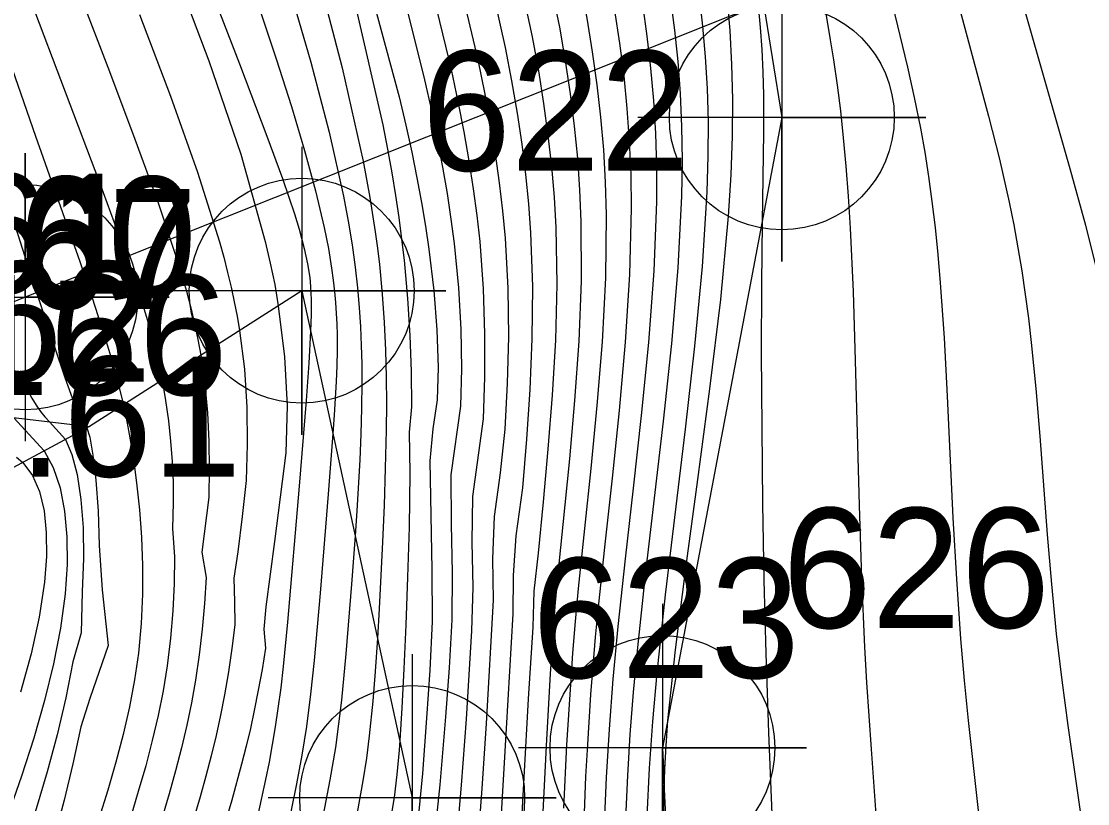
# Model space of a CAD drawing. Extents: x 2602990 to 2605851, y 618069 to 619180.
# Drawn here: x 2604066.62 to 2604088.85, y 618668.24 to 618684.54 of the extents above; entities that cross this region are included whole.
import ezdxf

# ---------------------------------------------------------------- set-up
doc = ezdxf.new("R2010")
doc.units = 0
for name, color, linetype in [('DTM Contours Major', 7, 'Continuous'), ('DTM Contours Minor', 7, 'Continuous'), ('Exist DTM Breakline', 7, 'Continuous'), ('Exist DTM Breakline Cogo Number', 7, 'Continuous'), ('Exist DTM Breakline Cogo Point CELL', 7, 'Continuous'), ('Exist DTM Breakline Underwater', 7, 'Continuous'), ('Exist DTM Breakline Underwater Cogo Number', 7, 'Continuous'), ('Exist DTM Breakline Underwater Cogo Point CELL', 7, 'Continuous'), ('Exist Structure Major Bridge Seat Cogo Elevation', 7, 'Continuous'), ('Exist Structure Major Bridge Seat Cogo Number', 7, 'Continuous'), ('Exist Structure Major Deck Tunnel Box Culvert', 7, 'Continuous'), ('Exist Structure Major Deck Tunnel Box Culvert Cogo Point CELL', 7, 'Continuous'), ('PH Exist DTM Breakline', 7, 'Continuous')]:
    doc.layers.add(name, color=color, linetype=linetype)

# ---------------------------------------------------------------- blocks, each defined once
blk = doc.blocks.new('EXIST DTM BREAKLINE COGO POINT')
at = {"layer": 'Exist DTM Breakline Cogo Point CELL'}
blk.add_lwpolyline([(0, 0.06), (0, -0.06), (0, 0), (0.06, 0), (-0.06, 0)], dxfattribs=at)
blk.add_circle((0, 0), 0.04688, dxfattribs=at)
blk = doc.blocks.new('EXIST DTM BREAKLINE UNDERWATER COGO POINT')
at = {"layer": 'Exist DTM Breakline Underwater Cogo Point CELL'}
blk.add_lwpolyline([(0, 0.06), (0, -0.06), (0, 0), (0.06, 0), (-0.06, 0)], dxfattribs=at)
blk.add_circle((0, 0), 0.04688, dxfattribs=at)
blk = doc.blocks.new('EXIST STRUCTURE MAJOR DECK TUNNEL BOX CULVERT COGO POINT')
at = {"layer": 'Exist Structure Major Deck Tunnel Box Culvert Cogo Point CELL'}
blk.add_lwpolyline([(-0.06, 0), (0.06, 0), (0, 0), (0, 0.06), (0, -0.06)], dxfattribs=at)
blk.add_circle((0, 0), 0.04688, dxfattribs=at)

msp = doc.modelspace()

# ---------------------------------------------------------------- linework, layer by layer
at = {"layer": 'DTM Contours Major'}
for points in [[(2604070.309, 618696.675), (2604071.454, 618693.131), (2604072.61, 618689.512), (2604073.662, 618686.047), (2604074.496, 618682.962), (2604074.634, 618682.376), (2604074.758, 618681.815), (2604074.868, 618681.278), (2604074.964, 618680.763), (2604075.047, 618680.268), (2604075.117, 618679.79), (2604075.218, 618678.927), (2604075.28, 618678.11), (2604075.313, 618677.328), (2604075.286, 618676.652), (2604075.201, 618676.049), (2604075.136, 618675.378), (2604075.178, 618673.109), (2604075.186, 618672.035), (2604075.133, 618671.02), (2604075.07, 618670.019), (2604074.982, 618668.865), (2604074.902, 618668.009)], [(2604078.082, 618696.622), (2604078.632, 618693.146), (2604078.892, 618691.598), (2604079.061, 618690.658), (2604079.267, 618689.595), (2604079.668, 618687.66), (2604079.852, 618686.755), (2604080.016, 618685.871), (2604080.156, 618684.993), (2604080.239, 618684.353), (2604080.306, 618683.702), (2604080.354, 618683.035), (2604080.384, 618682.349), (2604080.394, 618681.638), (2604080.383, 618680.897), (2604080.307, 618679.404), (2604080.174, 618677.828), (2604080.003, 618676.207), (2604079.628, 618672.997), (2604079.464, 618671.489), (2604079.377, 618670.562), (2604079.308, 618669.676), (2604079.254, 618668.821), (2604079.212, 618667.926)], [(2604066.176, 618684.272), (2604066.918, 618682.143), (2604067.84, 618679.531), (2604068.091, 618678.796), (2604068.351, 618677.997), (2604068.465, 618677.62), (2604068.57, 618677.255), (2604068.664, 618676.899), (2604068.748, 618676.547), (2604068.806, 618676.279), (2604068.858, 618676.01), (2604068.949, 618675.47), (2604069.023, 618674.92), (2604069.082, 618674.361), (2604069.125, 618673.787), (2604069.148, 618673.199), (2604069.148, 618672.6), (2604069.12, 618671.991), (2604069.061, 618671.373), (2604068.98, 618670.815), (2604068.873, 618670.251), (2604068.743, 618669.68), (2604068.593, 618669.103), (2604068.424, 618668.517), (2604068.238, 618667.922)]]:
    msp.add_lwpolyline(points, dxfattribs=at)
at = {"layer": 'DTM Contours Minor'}
for points in [[(2604083.48, 618717.617), (2604083.484, 618716.611), (2604083.502, 618715.516), (2604083.541, 618714.323), (2604083.744, 618711.047), (2604084.072, 618707.366), (2604084.489, 618703.493), (2604084.955, 618699.644), (2604085.431, 618696.035), (2604085.881, 618692.879), (2604086.144, 618691.154), (2604086.271, 618690.376), (2604086.398, 618689.643), (2604086.528, 618688.947), (2604086.661, 618688.28), (2604086.804, 618687.625), (2604087.032, 618686.661), (2604087.113, 618686.34), (2604087.437, 618685.126), (2604087.783, 618683.903), (2604088.479, 618681.474), (2604088.801, 618680.291), (2604089.086, 618679.144)], [(2604079.293, 618697.908), (2604079.937, 618693.902), (2604081.031, 618687.28), (2604081.122, 618686.691), (2604081.202, 618686.128), (2604081.272, 618685.582), (2604081.33, 618685.042), (2604081.388, 618684.349), (2604081.427, 618683.641), (2604081.443, 618682.91), (2604081.438, 618682.145), (2604081.409, 618681.338), (2604081.355, 618680.479), (2604081.192, 618678.743), (2604080.969, 618676.883), (2604080.718, 618674.988), (2604080.468, 618673.145), (2604080.25, 618671.443), (2604080.093, 618669.969), (2604080.053, 618669.44), (2604080.026, 618668.953), (2604080.008, 618668.32), (2604080.005, 618667.977)], [(2604072.701, 618697.439), (2604073.326, 618694.681), (2604074.063, 618691.816), (2604074.83, 618688.959), (2604075.548, 618686.226), (2604076.137, 618683.733), (2604076.275, 618683.055), (2604076.396, 618682.404), (2604076.499, 618681.779), (2604076.584, 618681.175), (2604076.653, 618680.59), (2604076.705, 618680.021), (2604076.763, 618678.975), (2604076.773, 618677.967), (2604076.748, 618676.99), (2604076.699, 618676.04), (2604076.605, 618675.129), (2604076.475, 618674.217), (2604076.442, 618673.338), (2604076.459, 618672.474), (2604076.31, 618669.91), (2604076.222, 618668.551), (2604076.145, 618667.535)], [(2604081.419, 618696.971), (2604082.012, 618692.895), (2604082.539, 618689.506), (2604082.793, 618687.973), (2604083.043, 618686.561), (2604083.41, 618684.573), (2604083.483, 618684.153), (2604083.55, 618683.733), (2604083.626, 618683.21), (2604083.694, 618682.67), (2604083.754, 618682.107), (2604083.808, 618681.517), (2604083.856, 618680.893), (2604083.897, 618680.231), (2604083.957, 618678.906), (2604084.004, 618677.473), (2604084.086, 618674.449), (2604084.134, 618672.943), (2604084.198, 618671.496), (2604084.239, 618670.764), (2604084.333, 618669.375), (2604084.477, 618667.429)], [(2604071.491, 618696.69), (2604072.399, 618693.21), (2604073.367, 618689.682), (2604074.282, 618686.315), (2604075.028, 618683.316), (2604075.168, 618682.681), (2604075.292, 618682.076), (2604075.401, 618681.499), (2604075.495, 618680.947), (2604075.575, 618680.417), (2604075.642, 618679.907), (2604075.732, 618678.988), (2604075.781, 618678.121), (2604075.798, 618677.294), (2604075.776, 618676.519), (2604075.577, 618675.088), (2604075.583, 618674.061), (2604075.604, 618673.046), (2604075.598, 618672.064), (2604075.537, 618671.068), (2604075.464, 618670.045), (2604075.342, 618668.626), (2604075.226, 618667.501)], [(2604073.696, 618696.256), (2604074.264, 618693.798), (2604074.912, 618691.255), (2604075.578, 618688.714), (2604076.197, 618686.265), (2604076.706, 618683.996), (2604076.84, 618683.298), (2604076.955, 618682.626), (2604077.052, 618681.977), (2604077.131, 618681.347), (2604077.192, 618680.733), (2604077.236, 618680.13), (2604077.275, 618679.013), (2604077.265, 618677.925), (2604077.218, 618676.864), (2604077.148, 618675.829), (2604077.066, 618674.817), (2604076.932, 618673.819), (2604076.87, 618672.993), (2604076.867, 618672.193), (2604076.727, 618669.801), (2604076.614, 618667.901)], [(2604080.308, 618696.119), (2604080.78, 618693.01), (2604080.994, 618691.62), (2604081.614, 618687.593), (2604081.824, 618686.148), (2604081.93, 618685.314), (2604081.98, 618684.86), (2604082.021, 618684.406), (2604082.053, 618683.948), (2604082.076, 618683.48), (2604082.089, 618682.996), (2604082.09, 618682.222), (2604082.06, 618680.355), (2604082.048, 618679.07), (2604082.046, 618677.626), (2604082.053, 618676.078), (2604082.07, 618674.482), (2604082.098, 618672.894), (2604082.138, 618671.368), (2604082.197, 618669.718), (2604082.332, 618666.324)], [(2604075.152, 618695.907), (2604075.625, 618693.894), (2604076.064, 618691.962), (2604076.542, 618690.013), (2604077.023, 618688.083), (2604077.467, 618686.206), (2604077.837, 618684.418), (2604077.959, 618683.713), (2604078.063, 618683.025), (2604078.147, 618682.351), (2604078.212, 618681.686), (2604078.259, 618681.027), (2604078.286, 618680.37), (2604078.29, 618679.121), (2604078.241, 618677.874), (2604078.154, 618676.638), (2604078.044, 618675.424), (2604077.814, 618673.093), (2604077.745, 618672.353), (2604077.646, 618670.941), (2604077.565, 618669.572), (2604077.402, 618666.284)], [(2604072.403, 618695.726), (2604073.228, 618692.542), (2604074.097, 618689.342), (2604074.913, 618686.285), (2604075.579, 618683.532), (2604075.72, 618682.87), (2604075.843, 618682.237), (2604075.95, 618681.632), (2604076.04, 618681.05), (2604076.115, 618680.49), (2604076.175, 618679.949), (2604076.249, 618678.964), (2604076.279, 618678.026), (2604076.275, 618677.125), (2604076.246, 618676.252), (2604076.026, 618674.634), (2604076.013, 618673.686), (2604076.032, 618672.749), (2604076.004, 618671.839), (2604075.951, 618670.923), (2604075.892, 618669.997), (2604075.79, 618668.62), (2604075.713, 618667.728)], [(2604076.024, 618695.803), (2604076.226, 618694.444), (2604076.565, 618692.753), (2604076.942, 618691.073), (2604077.738, 618687.758), (2604078.103, 618686.152), (2604078.409, 618684.602), (2604078.523, 618683.905), (2604078.619, 618683.218), (2604078.695, 618682.539), (2604078.753, 618681.863), (2604078.791, 618681.186), (2604078.81, 618680.504), (2604078.795, 618679.19), (2604078.726, 618677.862), (2604078.619, 618676.534), (2604078.49, 618675.223), (2604078.229, 618672.719), (2604078.167, 618672.035), (2604078.112, 618671.37), (2604078.065, 618670.722), (2604077.987, 618669.461), (2604077.925, 618668.142)], [(2604078.999, 618695.184), (2604079.593, 618691.588), (2604079.885, 618689.916), (2604080.116, 618688.676), (2604080.41, 618687.137), (2604080.539, 618686.429), (2604080.653, 618685.741), (2604080.751, 618685.059), (2604080.823, 618684.434), (2604080.878, 618683.795), (2604080.916, 618683.136), (2604080.935, 618682.451), (2604080.934, 618681.733), (2604080.911, 618680.976), (2604080.811, 618679.427), (2604080.653, 618677.766), (2604080.457, 618676.04), (2604080.043, 618672.588), (2604079.868, 618670.96), (2604079.777, 618669.946), (2604079.709, 618668.979), (2604079.657, 618667.976)], [(2604074.668, 618695.064), (2604075.171, 618692.872), (2604075.732, 618690.631), (2604076.303, 618688.402), (2604076.832, 618686.243), (2604077.27, 618684.214), (2604077.399, 618683.509), (2604077.508, 618682.827), (2604077.599, 618682.162), (2604077.672, 618681.513), (2604077.726, 618680.875), (2604077.762, 618680.244), (2604077.783, 618679.061), (2604077.754, 618677.894), (2604077.687, 618676.748), (2604077.597, 618675.625), (2604077.496, 618674.528), (2604077.392, 618673.458), (2604077.303, 618672.662), (2604077.28, 618671.916), (2604077.186, 618670.422), (2604077.006, 618667.141)], [(2604069.714, 618687.41), (2604071.167, 618683.653), (2604071.74, 618682.142), (2604072.063, 618681.26), (2604072.196, 618680.876), (2604072.312, 618680.527), (2604072.41, 618680.209), (2604072.52, 618679.804), (2604072.588, 618679.487), (2604072.632, 618679.201), (2604072.65, 618679.014), (2604072.663, 618678.733), (2604072.662, 618678.429), (2604072.65, 618678.082), (2604072.613, 618677.417), (2604072.558, 618676.634), (2604072.414, 618674.852), (2604072.168, 618672.019), (2604072.078, 618671.092), (2604072.027, 618670.649), (2604071.971, 618670.217), (2604071.915, 618669.841), (2604071.853, 618669.471), (2604071.786, 618669.104), (2604071.713, 618668.74), (2604071.549, 618668.004)], [(2604067.253, 618686.636), (2604068.458, 618683.49), (2604068.99, 618682.085), (2604069.459, 618680.796), (2604069.851, 618679.624), (2604069.961, 618679.262), (2604070.062, 618678.912), (2604070.152, 618678.57), (2604070.233, 618678.236), (2604070.303, 618677.906), (2604070.363, 618677.58), (2604070.447, 618676.979), (2604070.501, 618676.383), (2604070.53, 618675.791), (2604070.539, 618675.204), (2604070.533, 618674.622), (2604070.383, 618673.474), (2604070.472, 618672.95), (2604070.437, 618672.409), (2604070.391, 618671.873), (2604070.331, 618671.34), (2604070.255, 618670.812), (2604070.171, 618670.341), (2604070.073, 618669.87), (2604069.961, 618669.398), (2604069.838, 618668.921), (2604069.703, 618668.439), (2604069.557, 618667.948)], [(2604069.755, 618685.759), (2604070.53, 618683.716), (2604071.194, 618681.771), (2604071.706, 618679.953), (2604071.811, 618679.497), (2604071.902, 618679.051), (2604071.978, 618678.613), (2604072.108, 618677.546), (2604072.16, 618676.524), (2604072.134, 618675.547), (2604071.898, 618673.701), (2604071.72, 618672.341), (2604071.677, 618671.871), (2604071.712, 618671.479), (2604071.639, 618671.034), (2604071.561, 618670.6), (2604071.477, 618670.177), (2604071.395, 618669.804), (2604071.307, 618669.433), (2604071.212, 618669.063), (2604071.006, 618668.313), (2604070.315, 618665.968)], [(2604072.751, 618685.7), (2604073.309, 618683.569), (2604073.744, 618681.622), (2604073.883, 618680.866), (2604073.996, 618680.151), (2604074.043, 618679.808), (2604074.084, 618679.472), (2604074.145, 618678.855), (2604074.187, 618678.261), (2604074.214, 618677.684), (2604074.227, 618677.121), (2604074.23, 618676.568), (2604074.225, 618676.019), (2604074.208, 618675.227), (2604074.184, 618674.448), (2604074.153, 618673.693), (2604074.081, 618672.299), (2604074.044, 618671.683), (2604073.997, 618670.988), (2604073.948, 618670.374), (2604073.875, 618669.653), (2604073.814, 618669.184), (2604073.74, 618668.71), (2604073.62, 618668.056)], [(2604084.623, 618685.542), (2604085.094, 618683.582), (2604085.235, 618682.949), (2604085.363, 618682.309), (2604085.451, 618681.815), (2604085.53, 618681.308), (2604085.602, 618680.784), (2604085.667, 618680.242), (2604085.724, 618679.678), (2604085.776, 618679.09), (2604085.855, 618677.943), (2604085.92, 618676.728), (2604086.041, 618674.191), (2604086.111, 618672.917), (2604086.198, 618671.671), (2604086.273, 618670.806), (2604086.356, 618669.967), (2604086.62, 618667.596)], [(2604072.205, 618685.241), (2604072.656, 618683.684), (2604073.037, 618682.225), (2604073.334, 618680.897), (2604073.433, 618680.377), (2604073.515, 618679.884), (2604073.58, 618679.413), (2604073.629, 618678.985), (2604073.665, 618678.572), (2604073.691, 618678.173), (2604073.707, 618677.783), (2604073.716, 618677.4), (2604073.718, 618677.022), (2604073.712, 618676.478), (2604073.697, 618675.937), (2604073.675, 618675.401), (2604073.614, 618674.34), (2604073.579, 618673.816), (2604073.506, 618672.809), (2604073.387, 618671.36), (2604073.293, 618670.396), (2604073.235, 618669.902), (2604073.167, 618669.409), (2604073.053, 618668.732), (2604072.911, 618668.007)], [(2604086.042, 618685.305), (2604086.782, 618682.559), (2604087.008, 618681.664), (2604087.211, 618680.772), (2604087.307, 618680.296), (2604087.394, 618679.818), (2604087.474, 618679.336), (2604087.547, 618678.848), (2604087.613, 618678.352), (2604087.672, 618677.845), (2604087.768, 618676.885), (2604087.85, 618675.893), (2604088.006, 618673.847), (2604088.092, 618672.81), (2604088.193, 618671.777), (2604088.307, 618670.813), (2604088.433, 618669.865), (2604088.825, 618667.156)], [(2604066.819, 618684.961), (2604068.25, 618681.181), (2604068.634, 618680.14), (2604068.963, 618679.2), (2604069.091, 618678.815), (2604069.207, 618678.445), (2604069.311, 618678.088), (2604069.404, 618677.74), (2604069.485, 618677.4), (2604069.556, 618677.063), (2604069.629, 618676.638), (2604069.686, 618676.214), (2604069.73, 618675.789), (2604069.762, 618675.364), (2604069.785, 618674.936), (2604069.784, 618674.511), (2604069.773, 618673.961), (2604069.816, 618673.389), (2604069.805, 618672.824), (2604069.777, 618672.255), (2604069.73, 618671.682), (2604069.659, 618671.107), (2604069.575, 618670.591), (2604069.471, 618670.073), (2604069.35, 618669.55), (2604069.213, 618669.022), (2604069.06, 618668.487), (2604068.895, 618667.944)], [(2604073.56, 618684.975), (2604074.154, 618682.379), (2604074.253, 618681.873), (2604074.341, 618681.383), (2604074.42, 618680.909), (2604074.489, 618680.448), (2604074.549, 618680), (2604074.601, 618679.564), (2604074.674, 618678.763), (2604074.721, 618677.991), (2604074.746, 618677.241), (2604074.754, 618676.506), (2604074.702, 618675.978), (2604074.718, 618675.122), (2604074.708, 618673.998), (2604074.674, 618672.959), (2604074.636, 618671.966), (2604074.594, 618671.048), (2604074.551, 618670.233), (2604074.508, 618669.55), (2604074.494, 618669.354), (2604074.449, 618668.845), (2604074.39, 618668.368), (2604074.304, 618667.83)], [(2604071.578, 618684.822), (2604071.935, 618683.758), (2604072.252, 618682.764), (2604072.525, 618681.844), (2604072.753, 618681.003), (2604072.932, 618680.244), (2604073.021, 618679.803), (2604073.089, 618679.392), (2604073.123, 618679.146), (2604073.15, 618678.908), (2604073.171, 618678.677), (2604073.196, 618678.228), (2604073.202, 618678.008), (2604073.203, 618677.687), (2604073.197, 618677.363), (2604073.184, 618677.032), (2604073.142, 618676.329), (2604073.115, 618675.949), (2604073.018, 618674.684), (2604072.847, 618672.624), (2604072.722, 618671.219), (2604072.649, 618670.519), (2604072.564, 618669.842), (2604072.47, 618669.247), (2604072.359, 618668.649), (2604072.23, 618668.033)], [(2604078.985, 618684.763), (2604079.09, 618684.08), (2604079.177, 618683.4), (2604079.245, 618682.721), (2604079.294, 618682.038), (2604079.324, 618681.346), (2604079.334, 618680.641), (2604079.3, 618679.266), (2604079.21, 618677.855), (2604079.082, 618676.432), (2604078.934, 618675.021), (2604078.781, 618673.647), (2604078.643, 618672.334), (2604078.584, 618671.708), (2604078.532, 618671.1), (2604078.486, 618670.509), (2604078.413, 618669.361), (2604078.384, 618668.801), (2604078.351, 618668.045)], [(2604079.568, 618684.895), (2604079.662, 618684.232), (2604079.739, 618683.565), (2604079.798, 618682.89), (2604079.837, 618682.204), (2604079.858, 618681.501), (2604079.858, 618680.776), (2604079.804, 618679.341), (2604079.693, 618677.847), (2604079.544, 618676.327), (2604079.376, 618674.812), (2604079.207, 618673.336), (2604079.055, 618671.93), (2604078.953, 618670.832), (2604078.874, 618669.789), (2604078.815, 618668.785), (2604078.779, 618667.966)], [(2604069.085, 618684.677), (2604069.731, 618682.98), (2604070.295, 618681.397), (2604070.751, 618679.943), (2604070.84, 618679.622), (2604070.921, 618679.307), (2604070.995, 618678.998), (2604071.061, 618678.694), (2604071.12, 618678.394), (2604071.171, 618678.096), (2604071.271, 618677.29), (2604071.321, 618676.498), (2604071.331, 618675.724), (2604071.311, 618674.968), (2604071.225, 618674.22), (2604071.131, 618673.486), (2604071.054, 618672.934), (2604071.068, 618672.44), (2604071.069, 618671.964), (2604071.009, 618671.468), (2604070.939, 618670.982), (2604070.859, 618670.503), (2604070.776, 618670.079), (2604070.683, 618669.658), (2604070.581, 618669.236), (2604070.47, 618668.811), (2604070.351, 618668.381), (2604070.065, 618667.422)], [(2604065.733, 618682.621), (2604066.791, 618679.332), (2604067.305, 618677.776), (2604067.531, 618677.114), (2604067.718, 618676.599), (2604067.795, 618676.404), (2604067.879, 618676.218), (2604067.936, 618676.12), (2604067.948, 618676.106), (2604067.985, 618676.065), (2604068.047, 618675.871), (2604068.113, 618675.497), (2604068.174, 618674.976), (2604068.22, 618674.338), (2604068.241, 618673.614), (2604068.305, 618672.689), (2604068.433, 618671.53), (2604068.051, 618670.43), (2604067.859, 618669.835), (2604067.698, 618669.07), (2604067.514, 618668.308), (2604067.275, 618667.43)], [(2604066.566, 618677.25), (2604066.673, 618677.012), (2604066.758, 618676.841), (2604066.843, 618676.683), (2604066.93, 618676.54), (2604067.02, 618676.41), (2604067.112, 618676.294), (2604067.207, 618676.192), (2604067.541, 618675.826), (2604067.676, 618675.514), (2604067.785, 618675.093), (2604067.863, 618674.578), (2604067.909, 618673.989), (2604067.917, 618673.342), (2604067.886, 618672.654), (2604067.867, 618671.797), (2604067.698, 618671.194), (2604067.549, 618670.439), (2604067.368, 618669.674), (2604067.161, 618668.902), (2604066.93, 618668.129), (2604066.639, 618667.233), (2604066.331, 618666.34)], [(2604066.465, 618676.279), (2604067.096, 618675.587), (2604067.287, 618675.238), (2604067.429, 618674.817), (2604067.524, 618674.334), (2604067.573, 618673.799), (2604067.577, 618673.222), (2604067.537, 618672.612), (2604067.44, 618671.892), (2604067.294, 618671.148), (2604067.106, 618670.383), (2604066.882, 618669.602), (2604066.627, 618668.811), (2604066.349, 618668.013)], [(2604066.524, 618675.46), (2604066.652, 618675.348), (2604066.852, 618675.078), (2604066.998, 618674.739), (2604067.094, 618674.339), (2604067.142, 618673.885), (2604067.145, 618673.387), (2604067.104, 618672.851), (2604066.994, 618672.124), (2604066.825, 618671.357), (2604066.607, 618670.558)]]:
    msp.add_lwpolyline(points, dxfattribs=at)
at = {"layer": 'Exist DTM Breakline'}
msp.add_line((2604072.467, 618678.925), (2604074.768, 618668.355), dxfattribs=at)
at = {"layer": 'Exist DTM Breakline Underwater'}
for p, q in [((2604077.07, 618715.964), (2604082.473, 618682.536)), ((2604082.473, 618682.536), (2604079.985, 618669.398))]:
    msp.add_line(p, q, dxfattribs=at)
msp.add_spline([(2604079.985, 618669.398), (2604080.498, 618655.701), (2604080.544, 618620.53), (2604079.102, 618556.838), (2604066.566, 618502.508), (2604057.691, 618449.657), (2604060.643, 618427.367), (2604061.965, 618415.95), (2604060.058, 618413.35)], degree=3, dxfattribs=at)
at = {"layer": 'Exist Structure Major Deck Tunnel Box Culvert'}
for p, q in [((2604091.779, 618688.789), (2604066.702, 618678.789)), ((2604091.779, 618688.789), (2604066.702, 618678.789)), ((2604066.702, 618678.789), (2604061.588, 618676.727)), ((2604066.702, 618678.789), (2604061.588, 618676.727))]:
    msp.add_line(p, q, dxfattribs=at)
at = {"layer": 'PH Exist DTM Breakline'}
for points in [[(2604072.467, 618678.925), (2604068.041, 618676.095), (2604064.209, 618674.035), (2604062.849, 618674.251)], [(2604066.396, 618676.287), (2604068.041, 618676.095)]]:
    msp.add_lwpolyline(points, dxfattribs=at)

# ---------------------------------------------------------------- block references
at = {"layer": 'Exist DTM Breakline Cogo Point CELL', "xscale": 50, "yscale": 50}
for p in [(2604072.467, 618678.925), (2604074.768, 618668.355)]:
    msp.add_blockref('EXIST DTM BREAKLINE COGO POINT', p, dxfattribs=at)
at = {"layer": 'Exist DTM Breakline Underwater Cogo Point CELL', "xscale": 50, "yscale": 50}
for p in [(2604082.473, 618682.536), (2604079.985, 618669.398)]:
    msp.add_blockref('EXIST DTM BREAKLINE UNDERWATER COGO POINT', p, dxfattribs=at)
at = {"layer": 'Exist Structure Major Deck Tunnel Box Culvert Cogo Point CELL', "xscale": 50, "yscale": 50}
msp.add_blockref('EXIST STRUCTURE MAJOR DECK TUNNEL BOX CULVERT COGO POINT', (2604066.702, 618678.789), dxfattribs=at)

# ---------------------------------------------------------------- texts
at = {"layer": 'Exist DTM Breakline Cogo Number'}
for s, p in [('622', (2604074.967, 618681.425)), ('161', (2604063.458, 618678.866)), ('167', (2604064.712, 618678.546)), ('162', (2604063.763, 618677.033)), ('166', (2604065.349, 618676.751)), ('623', (2604077.268, 618670.855))]:
    msp.add_text(s, height=2.5, dxfattribs=at).set_placement(p)
at = {"layer": 'Exist DTM Breakline Underwater Cogo Number'}
msp.add_text('626', height=2.5, dxfattribs=at).set_placement((2604082.485, 618671.898))
at = {"layer": 'Exist Structure Major Bridge Seat Cogo Elevation'}
msp.add_text('7.61', height=2.5, dxfattribs=at).set_placement((2604064.702, 618675.052))
at = {"layer": 'Exist Structure Major Bridge Seat Cogo Number'}
msp.add_text('160', height=2.5, dxfattribs=at).set_placement((2604064.702, 618678.802))

doc.saveas('drawing.dxf')
